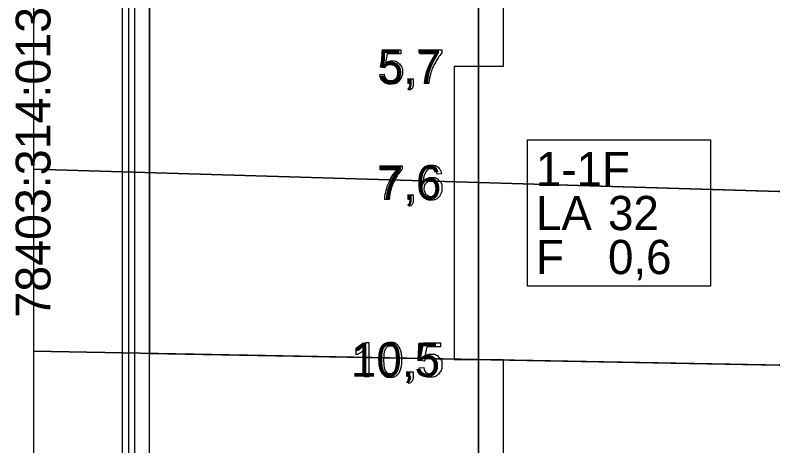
# Model space of a CAD drawing. Extents: x 544674 to 552202, y 6585829 to 6588119.
# Drawn here: x 551029.8 to 551154, y 6587691.7 to 6587762.3 of the extents above; entities that cross this region are included whole.
import ezdxf

# ---------------------------------------------------------------- set-up
doc = ezdxf.new("R2010")
doc.units = 0
for name, color, linetype in [('Default', 7, 'Continuous'), ('GEOLPUNKT', 7, 'Continuous'), ('illumineerimisjooned', 7, 'Continuous'), ('kataster', 7, 'Continuous'), ('PIIR', 7, 'Continuous'), ('Plokid', 7, 'Continuous'), ('Proovid', 7, 'Continuous'), ('RAJATIS', 7, 'Continuous'), ('Täide', 7, 'Continuous')]:
    doc.layers.add(name, color=color, linetype=linetype)

msp = doc.modelspace()

# ---------------------------------------------------------------- linework, layer by layer
at = {"layer": 'Default'}
for points in [[(551032.87, 6587737.05), (551105.76, 6587734.86), (551455.6, 6587724.36), (551455.6, 6587724.36), (551669.27, 6587730.75), (551679.84, 6587731.06)], [(551032.87, 6587707.22), (551105.76, 6587705.86), (551455.6, 6587699.36), (551455.6, 6587699.36), (551669.27, 6587704.15), (551680.85, 6587704.4)]]:
    msp.add_lwpolyline(points, dxfattribs=at)
at = {"layer": 'GEOLPUNKT'}
msp.add_line((551105.76, 6587810.86), (551105.76, 6587585.86), dxfattribs=at)
at = {"layer": 'illumineerimisjooned'}
msp.add_line((551049.44, 6587609.04), (551049.44, 6587812.69), dxfattribs=at)
at = {"layer": 'PIIR'}
for p in [(551047.44, 6587594.11), (551047.44, 6587607.11)]:
    msp.add_line(p, (551047.44, 6587812.76), dxfattribs=at)
at = {"layer": 'Plokid'}
for p, q in [((551051.84, 6587606.94), (551051.84, 6587803.93)), ((551051.84, 6587803.93), (551051.84, 6587706.87))]:
    msp.add_line(p, q, dxfattribs=at)
msp.add_lwpolyline([(551051.84, 6587706.87), (551455.6, 6587699.36), (551669.27, 6587704.15), (551680.85, 6587704.4)], dxfattribs=at)
at = {"layer": 'Proovid'}
for points in [[(551105.76, 6587801.86), (551109.76, 6587801.86), (551109.76, 6587753.86), (551105.76, 6587753.86)], [(551105.76, 6587753.86), (551101.76, 6587753.86), (551101.76, 6587705.86), (551105.76, 6587705.86)], [(551113.76, 6587741.86), (551143.76, 6587741.86), (551143.76, 6587717.86), (551113.76, 6587717.86)], [(551105.76, 6587705.86), (551109.76, 6587705.86), (551109.76, 6587646.86), (551105.76, 6587646.86)]]:
    msp.add_lwpolyline(points, close=True, dxfattribs=at)
for points in [[(551090.34, 6587753.63), (551089.7, 6587753.72), (551090.24, 6587756.59), (551093.02, 6587756.59), (551093.02, 6587755.93), (551090.79, 6587755.93), (551090.49, 6587754.43)], [(551096.14, 6587755.93), (551096.14, 6587756.59), (551099.76, 6587756.59), (551099.76, 6587756.06)], [(551098.88, 6587755.93), (551096.14, 6587755.93)], [(551089.57, 6587752.53), (551090.29, 6587752.59)], [(551094.29, 6587751.06), (551094.29, 6587751.85), (551095.07, 6587751.85), (551095.07, 6587751.06)], [(551094.44, 6587749.96), (551094.25, 6587750.25)], [(551094.68, 6587751.06), (551094.29, 6587751.06)], [(551097.63, 6587751.06), (551096.92, 6587751.06)], [(551089.62, 6587736.93), (551089.62, 6587737.59), (551093.24, 6587737.59), (551093.24, 6587737.06)], [(551092.36, 6587736.93), (551089.62, 6587736.93)], [(551099.67, 6587736.29), (551098.98, 6587736.23)], [(551094.29, 6587732.06), (551094.29, 6587732.85), (551095.07, 6587732.85), (551095.07, 6587732.06)], [(551091.11, 6587732.06), (551090.4, 6587732.06)], [(551094.68, 6587732.06), (551094.29, 6587732.06)], [(551094.44, 6587730.96), (551094.25, 6587731.25)], [(551087.32, 6587708.69), (551087.77, 6587708.69), (551087.77, 6587703.06)], [(551096.82, 6587705.63), (551096.17, 6587705.72), (551096.72, 6587708.59), (551099.5, 6587708.59), (551099.5, 6587707.93), (551097.27, 6587707.93), (551096.96, 6587706.43)], [(551085.7, 6587706.62), (551085.7, 6587707.28)], [(551087.77, 6587703.06), (551087.08, 6587703.06), (551087.08, 6587707.44)], [(551096.05, 6587704.53), (551096.77, 6587704.59)], [(551094.25, 6587703.06), (551094.25, 6587703.85), (551095.03, 6587703.85), (551095.03, 6587703.06)], [(551094.64, 6587703.06), (551094.25, 6587703.06)], [(551094.39, 6587701.96), (551094.2, 6587702.25)]]:
    msp.add_lwpolyline(points, dxfattribs=at)
for points in [[(551096.92, 6587751.06), (551096.93, 6587751.73), (551097.18, 6587752.66), (551097.43, 6587753.6), (551097.89, 6587754.47), (551098.36, 6587755.33), (551098.88, 6587755.93)], [(551099.76, 6587756.06), (551099.23, 6587755.49), (551098.7, 6587754.54), (551098.18, 6587753.6), (551097.89, 6587752.6), (551097.69, 6587751.9), (551097.63, 6587751.06)], [(551090.49, 6587754.43), (551090.99, 6587754.78), (551091.54, 6587754.78), (551092.28, 6587754.78), (551092.78, 6587754.27), (551093.28, 6587753.77), (551093.28, 6587752.97), (551093.28, 6587752.21), (551092.84, 6587751.65), (551092.3, 6587750.97), (551091.37, 6587750.97), (551090.61, 6587750.97), (551090.12, 6587751.4), (551089.64, 6587751.83), (551089.57, 6587752.53)], [(551090.29, 6587752.59), (551090.37, 6587752.07), (551090.66, 6587751.8), (551090.96, 6587751.53), (551091.37, 6587751.53), (551091.87, 6587751.53), (551092.21, 6587751.91), (551092.55, 6587752.28), (551092.55, 6587752.91), (551092.55, 6587753.49), (551092.23, 6587753.84), (551091.9, 6587754.18), (551091.36, 6587754.18), (551091.02, 6587754.18), (551090.76, 6587754.02), (551090.49, 6587753.87), (551090.34, 6587753.63)], [(551094.25, 6587750.25), (551094.46, 6587750.35), (551094.57, 6587750.53), (551094.67, 6587750.72), (551094.68, 6587751.06)], [(551095.07, 6587751.06), (551095.07, 6587750.63), (551094.92, 6587750.37), (551094.77, 6587750.1), (551094.44, 6587749.96)], [(551098.98, 6587736.23), (551098.89, 6587736.64), (551098.72, 6587736.83), (551098.44, 6587737.12), (551098.03, 6587737.12), (551097.7, 6587737.12), (551097.45, 6587736.94), (551097.13, 6587736.7), (551096.94, 6587736.25), (551096.75, 6587735.79), (551096.75, 6587734.95), (551096.99, 6587735.33), (551097.35, 6587735.51), (551097.71, 6587735.7), (551098.11, 6587735.7), (551098.8, 6587735.7), (551099.28, 6587735.19), (551099.76, 6587734.69), (551099.76, 6587733.88), (551099.76, 6587733.36), (551099.54, 6587732.9), (551099.31, 6587732.45), (551098.91, 6587732.21), (551098.51, 6587731.97), (551098.01, 6587731.97), (551097.15, 6587731.97), (551096.61, 6587732.6), (551096.06, 6587733.23), (551096.06, 6587734.69), (551096.06, 6587736.31), (551096.66, 6587737.04), (551097.19, 6587737.69), (551098.07, 6587737.69), (551098.74, 6587737.69), (551099.16, 6587737.32), (551099.58, 6587736.94), (551099.67, 6587736.29)], [(551090.4, 6587732.06), (551090.41, 6587732.73), (551090.66, 6587733.66), (551090.91, 6587734.6), (551091.37, 6587735.47), (551091.84, 6587736.33), (551092.36, 6587736.93)], [(551093.24, 6587737.06), (551092.71, 6587736.49), (551092.18, 6587735.54), (551091.66, 6587734.6), (551091.37, 6587733.6), (551091.17, 6587732.9), (551091.11, 6587732.06)], [(551096.85, 6587733.88), (551096.85, 6587733.52), (551097, 6587733.2), (551097.15, 6587732.87), (551097.42, 6587732.7), (551097.69, 6587732.53), (551097.99, 6587732.53), (551098.43, 6587732.53), (551098.74, 6587732.89), (551099.06, 6587733.24), (551099.06, 6587733.84), (551099.06, 6587734.42), (551098.75, 6587734.76), (551098.44, 6587735.09), (551097.97, 6587735.09), (551097.5, 6587735.09), (551097.18, 6587734.76), (551096.85, 6587734.42), (551096.85, 6587733.88)], [(551094.25, 6587731.25), (551094.46, 6587731.35), (551094.57, 6587731.53), (551094.67, 6587731.72), (551094.68, 6587732.06)], [(551095.07, 6587732.06), (551095.07, 6587731.63), (551094.92, 6587731.37), (551094.77, 6587731.1), (551094.44, 6587730.96)], [(551085.7, 6587707.28), (551086.28, 6587707.55), (551086.71, 6587707.94), (551087.14, 6587708.32), (551087.32, 6587708.69)], [(551089.53, 6587705.83), (551089.53, 6587706.82), (551089.73, 6587707.43), (551089.94, 6587708.03), (551090.34, 6587708.36), (551090.74, 6587708.69), (551091.35, 6587708.69), (551091.8, 6587708.69), (551092.14, 6587708.5), (551092.49, 6587708.32), (551092.71, 6587707.98), (551092.93, 6587707.64), (551093.05, 6587707.15), (551093.18, 6587706.66), (551093.18, 6587705.83), (551093.18, 6587704.84), (551092.98, 6587704.24), (551092.77, 6587703.63), (551092.37, 6587703.3), (551091.97, 6587702.97), (551091.35, 6587702.97), (551090.54, 6587702.97), (551090.08, 6587703.55), (551089.53, 6587704.25), (551089.53, 6587705.83)], [(551090.24, 6587705.83), (551090.24, 6587704.45), (551090.56, 6587703.99), (551090.88, 6587703.53), (551091.35, 6587703.53), (551091.83, 6587703.53), (551092.15, 6587703.99), (551092.47, 6587704.45), (551092.47, 6587705.83), (551092.47, 6587707.21), (551092.15, 6587707.66), (551091.83, 6587708.12), (551091.35, 6587708.12), (551090.87, 6587708.12), (551090.59, 6587707.72), (551090.24, 6587707.21), (551090.24, 6587705.83)], [(551087.08, 6587707.44), (551086.83, 6587707.21), (551086.43, 6587706.97), (551086.02, 6587706.73), (551085.7, 6587706.62)], [(551096.96, 6587706.43), (551097.47, 6587706.78), (551098.02, 6587706.78), (551098.76, 6587706.78), (551099.26, 6587706.27), (551099.76, 6587705.77), (551099.76, 6587704.97), (551099.76, 6587704.21), (551099.32, 6587703.65), (551098.78, 6587702.97), (551097.85, 6587702.97), (551097.09, 6587702.97), (551096.6, 6587703.4), (551096.12, 6587703.83), (551096.05, 6587704.53)], [(551096.77, 6587704.59), (551096.85, 6587704.07), (551097.14, 6587703.8), (551097.43, 6587703.53), (551097.85, 6587703.53), (551098.35, 6587703.53), (551098.69, 6587703.91), (551099.03, 6587704.28), (551099.03, 6587704.91), (551099.03, 6587705.49), (551098.71, 6587705.84), (551098.38, 6587706.18), (551097.84, 6587706.18), (551097.5, 6587706.18), (551097.24, 6587706.02), (551096.97, 6587705.87), (551096.82, 6587705.63)], [(551094.2, 6587702.25), (551094.42, 6587702.35), (551094.52, 6587702.53), (551094.63, 6587702.72), (551094.64, 6587703.06)], [(551095.03, 6587703.06), (551095.03, 6587702.63), (551094.88, 6587702.37), (551094.73, 6587702.1), (551094.39, 6587701.96)]]:
    msp.add_open_spline(points, degree=3, dxfattribs=at)
at = {"layer": 'RAJATIS'}
msp.add_line((551048.41, 6587811.97), (551048.41, 6587607.14), dxfattribs=at)
at = {"layer": 'Täide'}
for p, q in [((551032.87, 6587804.66), (551032.87, 6587737.05)), ((551032.87, 6587804.66), (551032.87, 6587597.67)), ((551032.87, 6587804.66), (551032.87, 6587597.67)), ((551032.87, 6587804.66), (551032.87, 6587597.67)), ((551032.87, 6587737.05), (551105.76, 6587734.86)), ((551105.76, 6587734.86), (551032.87, 6587737.05)), ((551032.87, 6587737.05), (551032.87, 6587707.22)), ((551105.76, 6587734.86), (551455.6, 6587724.36)), ((551455.6, 6587724.36), (551105.76, 6587734.86)), ((551032.87, 6587707.22), (551105.76, 6587705.86)), ((551032.87, 6587707.22), (551032.87, 6587649.29))]:
    msp.add_line(p, q, dxfattribs=at)
for points in [[(551032.87, 6587813.26), (551032.87, 6587597.67)], [(551455.6, 6587699.36), (551105.76, 6587705.86), (551032.87, 6587707.22)], [(551105.76, 6587705.86), (551455.6, 6587699.36), (551669.27, 6587704.15)]]:
    msp.add_lwpolyline(points, dxfattribs=at)

# ---------------------------------------------------------------- texts
at = {"layer": 'kataster'}
msp.add_text('78403:314:0136', height=5.7, rotation=90, dxfattribs=at).set_placement((551035.63, 6587712.73))
at = {"layer": 'Proovid'}
for s, p in [('5,7', (551089.25, 6587751.06)), ('1-1F', (551115.16, 6587734.26)), ('7,6', (551089.25, 6587732.06)), ('32', (551126.96, 6587727.06)), ('LA', (551115.16, 6587727.06)), ('F', (551115.16, 6587719.86)), ('0,6', (551126.96, 6587719.86)), ('10,5', (551084.85, 6587703.06))]:
    msp.add_text(s, height=5.6, dxfattribs=at).set_placement(p)

doc.saveas('drawing.dxf')
